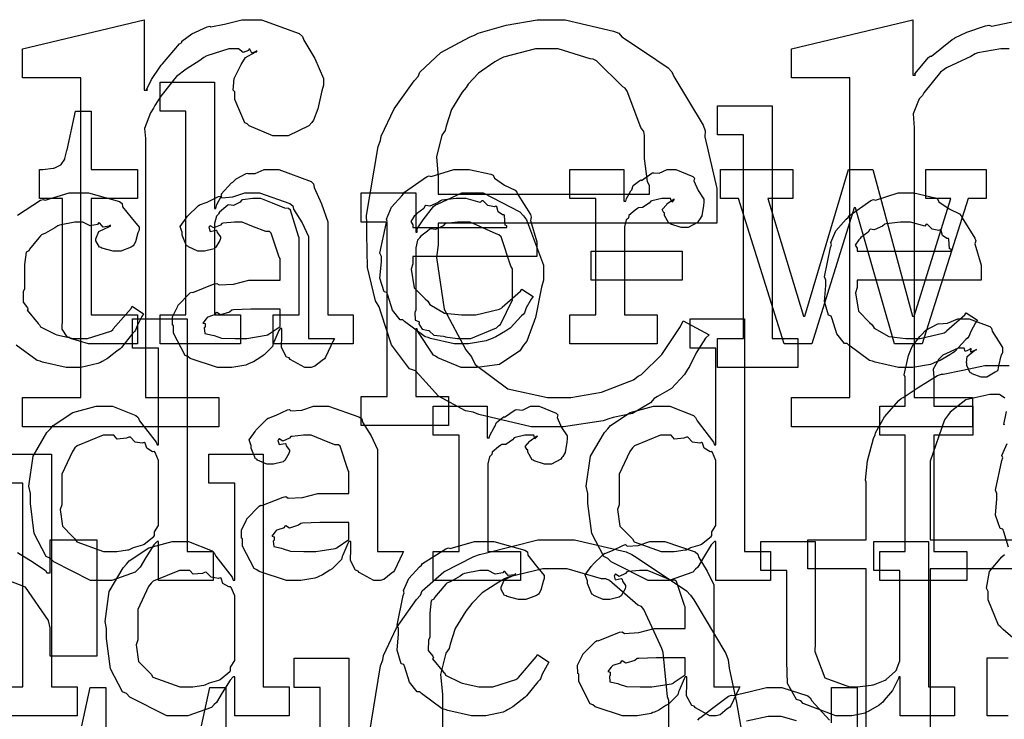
# Model space of a CAD drawing. Extents: x 0 to 8.5, y 0 to 11.
# Tile 320 of 379: x 4.668 to 5.138, y 6.856 to 7.191. Entities that reach past the tile are written whole.
import ezdxf

# ---------------------------------------------------------------- set-up
doc = ezdxf.new("R2010")
doc.units = 0
doc.layers.get('0').update_dxf_attribs({"linetype": 'CONTINUOUS'})

msp = doc.modelspace()

# ---------------------------------------------------------------- linework, layer by layer
at = {"color": 0}
for points in [[(4.66954, 7.00999), (4.69732, 7.00999), (4.69732, 7.16276), (4.66954, 7.16276), (4.66954, 7.17665), (4.72749, 7.19054), (4.72749, 7.1569), (4.72922, 7.1569), (4.72889, 7.15728), (4.73101, 7.16194), (4.73508, 7.16786), (4.73574, 7.16883), (4.73628, 7.16938), (4.74451, 7.17893), (4.7455, 7.17969), (4.7455, 7.18028), (4.75032, 7.18375), (4.75765, 7.18707), (4.75896, 7.1875), (4.75933, 7.18713), (4.76594, 7.18842), (4.77419, 7.19054), (4.77696, 7.19054), (4.78353, 7.19054), (4.8016, 7.18386), (4.80322, 7.18251), (4.80376, 7.18072), (4.80903, 7.17199), (4.81321, 7.16249), (4.81321, 7.15929), (4.81239, 7.15657), (4.81054, 7.14789), (4.80849, 7.14258), (4.80757, 7.1415), (4.80626, 7.13986), (4.79633, 7.13499), (4.79303, 7.13499), (4.78896, 7.13499), (4.77772, 7.13986), (4.77675, 7.14085), (4.77567, 7.14133), (4.77089, 7.1524), (4.77089, 7.15603), (4.77013, 7.15679), (4.77051, 7.16237), (4.77339, 7.16824), (4.77393, 7.16906), (4.77382, 7.16911), (4.77588, 7.17242), (4.7806, 7.17503), (4.78131, 7.17513), (4.78131, 7.17578), (4.78093, 7.17529), (4.77892, 7.17453), (4.77794, 7.17643), (4.77761, 7.17643), (4.77735, 7.17589), (4.77485, 7.17492), (4.77268, 7.17665), (4.77197, 7.17665), (4.76801, 7.17665), (4.75743, 7.17324), (4.75613, 7.17253), (4.75412, 7.17106), (4.74767, 7.16683), (4.74306, 7.16342), (4.74203, 7.16233), (4.7404, 7.16026), (4.73546, 7.15408), (4.73269, 7.14958), (4.73204, 7.14822), (4.73058, 7.14606), (4.72765, 7.13857), (4.72814, 7.13379), (4.72814, 7.13217), (4.72814, 7.00999), (4.76329, 7.00999), (4.76329, 6.9961), (4.66954, 6.9961), (4.66954, 7.00999)], [(4.9216, 6.9961), (4.91238, 6.9961), (4.88743, 7.0019), (4.88471, 7.00304), (4.88097, 7.00369), (4.86811, 7.01069), (4.859, 7.02072), (4.85715, 7.02279), (4.85422, 7.02382), (4.8456, 7.03515), (4.84076, 7.0504), (4.83979, 7.05339), (4.83806, 7.05626), (4.83425, 7.07215), (4.83393, 7.08806), (4.83393, 7.09332), (4.83365, 7.09694), (4.83936, 7.12989), (4.84044, 7.13282), (4.84071, 7.13482), (4.84694, 7.14789), (4.8565, 7.16129), (4.85846, 7.16342), (4.85921, 7.16553), (4.86925, 7.17486), (4.88297, 7.18224), (4.88558, 7.18338), (4.8871, 7.18403), (4.90044, 7.18793), (4.91515, 7.19054), (4.92008, 7.19054), (4.9286, 7.19054), (4.95167, 7.18511), (4.95415, 7.18403), (4.95568, 7.18235), (4.96653, 7.17524), (4.97781, 7.16758), (4.97954, 7.16558), (4.98047, 7.16342), (4.99447, 7.14014), (4.99539, 7.13737), (4.99533, 7.1345), (5.00103, 7.10997), (5.00103, 7.10178), (5.00103, 7.09332), (4.868, 7.09332), (4.868, 7.0829), (4.86719, 7.07699), (4.87076, 7.05219), (4.88118, 7.03276), (4.88385, 7.02951), (4.88558, 7.02582), (4.90115, 7.01417), (4.92019, 7.00999), (4.9266, 7.00999), (4.93137, 7.00999), (4.94586, 7.01253), (4.96121, 7.0185), (4.96349, 7.02018), (4.96511, 7.02106), (4.97472, 7.03065), (4.98367, 7.04394), (4.98497, 7.04665), (4.99735, 7.03993), (4.99556, 7.03836), (4.99115, 7.03131), (4.98801, 7.02479), (4.98693, 7.02344), (4.98557, 7.02106), (4.97928, 7.01438), (4.9726, 7.01058), (4.97108, 7.00956), (4.9694, 7.00743), (4.96078, 7.00239), (4.95144, 7.00043), (4.94938, 6.99978), (4.94667, 6.99886), (4.92785, 6.9961), (4.9216, 6.9961)], [(4.868, 7.10721), (4.96892, 7.10721), (4.96892, 7.11111), (4.96783, 7.11317), (4.96653, 7.12418), (4.96653, 7.13519), (4.9661, 7.13715), (4.96474, 7.139), (4.95817, 7.15636), (4.95719, 7.15776), (4.95611, 7.15853), (4.94353, 7.17085), (4.942, 7.17165), (4.94049, 7.17176), (4.92518, 7.17665), (4.92008, 7.17665), (4.91444, 7.17665), (4.89914, 7.17269), (4.89751, 7.17188), (4.89497, 7.17036), (4.88726, 7.16493), (4.88232, 7.15972), (4.88124, 7.15821), (4.87939, 7.15597), (4.87435, 7.14757), (4.87181, 7.1396), (4.87125, 7.13758), (4.86963, 7.13542), (4.86719, 7.125), (4.868, 7.11524), (4.868, 7.11199), (4.868, 7.10721)], [(4.73514, 7.04958), (4.7475, 7.04958), (4.7475, 7.14681), (4.73514, 7.14681), (4.73514, 7.16069), (4.76118, 7.16069), (4.76118, 7.10037), (4.76183, 7.10037), (4.76183, 7.10037), (4.76232, 7.10232), (4.76432, 7.10612), (4.76465, 7.10667), (4.76438, 7.10715), (4.76932, 7.11253), (4.76986, 7.11296), (4.76986, 7.11296), (4.77154, 7.11447), (4.77632, 7.11708), (4.77701, 7.11729), (4.77707, 7.11708), (4.7806, 7.11708), (4.78489, 7.11903), (4.78635, 7.11903), (4.79189, 7.11903), (4.80735, 7.11328), (4.80849, 7.11208), (4.80875, 7.11035), (4.81228, 7.10249), (4.81521, 7.09392), (4.81521, 7.09104), (4.81521, 7.04958), (4.82736, 7.04958), (4.82736, 7.03569), (4.78917, 7.03569), (4.78917, 7.04958), (4.80154, 7.04958), (4.80154, 7.08626), (4.80126, 7.08713), (4.79736, 7.09961), (4.79656, 7.10037), (4.79476, 7.10042), (4.78885, 7.10281), (4.78321, 7.10514), (4.78136, 7.10514), (4.77951, 7.10514), (4.77458, 7.10444), (4.77399, 7.10428), (4.77333, 7.1034), (4.77018, 7.10172), (4.76796, 7.10215), (4.76747, 7.10189), (4.7665, 7.10107), (4.76357, 7.09864), (4.76307, 7.09782), (4.76292, 7.09754), (4.7621, 7.09663), (4.76118, 7.0931), (4.76118, 7.0919), (4.76118, 7.04958), (4.77354, 7.04958), (4.77354, 7.03569), (4.73514, 7.03569), (4.73514, 7.04958)], [(4.70404, 7.03569), (4.70101, 7.03569), (4.69243, 7.03825), (4.69189, 7.03874), (4.69086, 7.03901), (4.68847, 7.04269), (4.68864, 7.0479), (4.68864, 7.04958), (4.68864, 7.10514), (4.67757, 7.10514), (4.67757, 7.11903), (4.6791, 7.11903), (4.6791, 7.11903), (4.68419, 7.11957), (4.68451, 7.11968), (4.68485, 7.11974), (4.68778, 7.12125), (4.68799, 7.12142), (4.68799, 7.12142), (4.68961, 7.12397), (4.68972, 7.12424), (4.68972, 7.12424), (4.69069, 7.12799), (4.69081, 7.12836), (4.69472, 7.14681), (4.70231, 7.14681), (4.70231, 7.11903), (4.72444, 7.11903), (4.72444, 7.10514), (4.70231, 7.10514), (4.70231, 7.04958), (4.72444, 7.04958), (4.72444, 7.03569), (4.72347, 7.03569), (4.72125, 7.03569), (4.72054, 7.03569), (4.71929, 7.03569), (4.71647, 7.03569), (4.71556, 7.03569), (4.71414, 7.03569), (4.71094, 7.03569), (4.7099, 7.03569), (4.70844, 7.03569), (4.70514, 7.03569), (4.70404, 7.03569)], [(5.00131, 7.03831), (5.01367, 7.03831), (5.01367, 7.13553), (5.00131, 7.13553), (5.00131, 7.14942), (5.02735, 7.14942), (5.02735, 7.03831), (5.03971, 7.03831), (5.03971, 7.02442), (5.00131, 7.02442), (5.00131, 7.03831)], [(4.87967, 7.03569), (4.87554, 7.03569), (4.86436, 7.03825), (4.86317, 7.03874), (4.86176, 7.03901), (4.85183, 7.04633), (4.85101, 7.04719), (4.84983, 7.04715), (4.84608, 7.05176), (4.84386, 7.05897), (4.84343, 7.06022), (4.84218, 7.0606), (4.84017, 7.06711), (4.84082, 7.07482), (4.84082, 7.07736), (4.84017, 7.07894), (4.84315, 7.09304), (4.84364, 7.09429), (4.84321, 7.09532), (4.84565, 7.10097), (4.85058, 7.10644), (4.85146, 7.10732), (4.85194, 7.10807), (4.86242, 7.1155), (4.86361, 7.116), (4.86458, 7.11561), (4.87538, 7.11903), (4.87901, 7.11903), (4.88282, 7.11903), (4.89307, 7.11669), (4.89421, 7.11621), (4.89486, 7.11486), (4.89968, 7.11143), (4.90474, 7.10906), (4.90549, 7.10818), (4.90597, 7.1071), (4.912, 7.09744), (4.91243, 7.09625), (4.91206, 7.09467), (4.91504, 7.08447), (4.91504, 7.08106), (4.91504, 7.07736), (4.85579, 7.07736), (4.85579, 7.07389), (4.85508, 7.07129), (4.85644, 7.0625), (4.86176, 7.05718), (4.86296, 7.0561), (4.86399, 7.05447), (4.87099, 7.0504), (4.87912, 7.04958), (4.88183, 7.04958), (4.88596, 7.04958), (4.89729, 7.05231), (4.89833, 7.05285), (4.89854, 7.05317), (4.90728, 7.06087), (4.90788, 7.06174), (4.91331, 7.05826), (4.91233, 7.05707), (4.91004, 7.0529), (4.90918, 7.05046), (4.90875, 7.04981), (4.90776, 7.0491), (4.90229, 7.04318), (4.90158, 7.04264), (4.90007, 7.04172), (4.89551, 7.03901), (4.8929, 7.03797), (4.89204, 7.03765), (4.89085, 7.03717), (4.88243, 7.03569), (4.87967, 7.03569)], [(4.93083, 7.04958), (4.94319, 7.04958), (4.94319, 7.10514), (4.93083, 7.10514), (4.93083, 7.11903), (4.95665, 7.11903), (4.95665, 7.10385), (4.95751, 7.10385), (4.95751, 7.10385), (4.95785, 7.10504), (4.96001, 7.10883), (4.96035, 7.10926), (4.96035, 7.10926), (4.96104, 7.11128), (4.96425, 7.11372), (4.96468, 7.11404), (4.96496, 7.11376), (4.97, 7.11729), (4.97054, 7.11751), (4.97054, 7.1174), (4.97347, 7.11714), (4.97726, 7.11903), (4.97857, 7.11903), (4.9815, 7.11903), (4.98953, 7.11561), (4.99029, 7.1149), (4.99001, 7.11356), (4.99214, 7.10889), (4.99485, 7.10482), (4.99485, 7.1034), (4.99463, 7.10178), (4.99382, 7.09685), (4.99268, 7.09506), (4.99224, 7.09451), (4.99181, 7.09369), (4.98725, 7.09125), (4.98574, 7.09125), (4.98394, 7.09125), (4.979, 7.09289), (4.97857, 7.09321), (4.97808, 7.09337), (4.97597, 7.097), (4.97597, 7.09819), (4.97569, 7.09819), (4.97483, 7.09983), (4.97706, 7.10232), (4.97726, 7.10254), (4.97721, 7.10254), (4.97715, 7.10254), (4.98019, 7.10465), (4.98053, 7.10471), (4.98053, 7.10493), (4.98042, 7.10454), (4.97944, 7.1034), (4.97894, 7.10514), (4.97879, 7.10514), (4.97819, 7.10514), (4.97683, 7.10514), (4.9764, 7.10514), (4.97467, 7.10514), (4.97, 7.10406), (4.96946, 7.10385), (4.96869, 7.10292), (4.96544, 7.10075), (4.96354, 7.10069), (4.96317, 7.10037), (4.96208, 7.09961), (4.95899, 7.09706), (4.95876, 7.09592), (4.95861, 7.0956), (4.95768, 7.09489), (4.95687, 7.09153), (4.95687, 7.09039), (4.95687, 7.04958), (4.9725, 7.04958), (4.9725, 7.03569), (4.93083, 7.03569), (4.93083, 7.04958)], [(5.01139, 7.10514), (5.00271, 7.10514), (5.00271, 7.11903), (5.03722, 7.11903), (5.03722, 7.10514), (5.02528, 7.10514), (5.04243, 7.04893), (5.04308, 7.04893), (5.06392, 7.11903), (5.07542, 7.11903), (5.09451, 7.04893), (5.09517, 7.04893), (5.11274, 7.10514), (5.10081, 7.10514), (5.10081, 7.11903), (5.12967, 7.11903), (5.12967, 7.10514), (5.12099, 7.10514), (5.09907, 7.03569), (5.08583, 7.03569), (5.06717, 7.10058), (5.06651, 7.10058), (5.04633, 7.03569), (5.0331, 7.03569), (5.01139, 7.10514)], [(4.76725, 7.02442), (4.76253, 7.02442), (4.74951, 7.02875), (4.74837, 7.02962), (4.74713, 7.03011), (4.74164, 7.04085), (4.74164, 7.04438), (4.7411, 7.04465), (4.74104, 7.04856), (4.74328, 7.05306), (4.7436, 7.05371), (4.74349, 7.05382), (4.74957, 7.06), (4.75032, 7.06044), (4.75082, 7.06022), (4.76101, 7.06435), (4.76226, 7.06456), (4.7634, 7.06381), (4.77024, 7.06418), (4.77756, 7.06608), (4.78006, 7.06608), (4.79243, 7.06608), (4.79243, 7.0765), (4.7921, 7.07704), (4.78825, 7.0886), (4.78743, 7.08931), (4.7856, 7.08931), (4.77979, 7.09158), (4.77442, 7.09386), (4.77268, 7.09386), (4.77067, 7.09386), (4.76525, 7.09332), (4.76465, 7.09321), (4.764, 7.09244), (4.76085, 7.09104), (4.75911, 7.09207), (4.75879, 7.0919), (4.75879, 7.09169), (4.75851, 7.09136), (4.75906, 7.08942), (4.76193, 7.08996), (4.76226, 7.08974), (4.76243, 7.08882), (4.764, 7.08675), (4.764, 7.08604), (4.76372, 7.08507), (4.76183, 7.08182), (4.76139, 7.08149), (4.76096, 7.08111), (4.7564, 7.07997), (4.75489, 7.07997), (4.75325, 7.07997), (4.74881, 7.08197), (4.74837, 7.08236), (4.74783, 7.08257), (4.74576, 7.08762), (4.74576, 7.08931), (4.74561, 7.08931), (4.74474, 7.09174), (4.74756, 7.09571), (4.74794, 7.09625), (4.74821, 7.09663), (4.75336, 7.10167), (4.75401, 7.10211), (4.75401, 7.10206), (4.75771, 7.1034), (4.76303, 7.10601), (4.764, 7.10622), (4.76471, 7.10547), (4.76992, 7.10585), (4.77556, 7.10775), (4.77746, 7.10775), (4.78271, 7.10775), (4.79719, 7.10271), (4.7985, 7.10167), (4.79893, 7.10004), (4.80296, 7.09353), (4.8061, 7.08697), (4.8061, 7.08475), (4.8061, 7.03831), (4.81847, 7.03831), (4.81803, 7.03738), (4.81418, 7.02924), (4.81369, 7.02854), (4.8125, 7.02772), (4.80908, 7.02496), (4.80729, 7.02442), (4.80675, 7.02442), (4.80425, 7.02442), (4.79731, 7.02821), (4.79676, 7.02897), (4.79557, 7.02935), (4.79313, 7.03396), (4.79329, 7.03965), (4.79329, 7.04156), (4.79329, 7.04308), (4.79243, 7.04308), (4.79189, 7.0421), (4.7895, 7.03651), (4.78917, 7.03592), (4.78885, 7.03444), (4.78489, 7.03049), (4.7844, 7.03006), (4.78326, 7.02935), (4.77983, 7.02713), (4.77772, 7.02621), (4.77701, 7.02593), (4.77615, 7.02556), (4.76947, 7.02442), (4.76725, 7.02442)], [(4.83117, 7.01053), (4.84353, 7.01053), (4.84353, 7.09386), (4.83117, 7.09386), (4.83117, 7.10775), (4.85721, 7.10775), (4.85721, 7.08908), (4.85786, 7.08908), (4.85786, 7.0906), (4.86074, 7.095), (4.86572, 7.10124), (4.86675, 7.10211), (4.86768, 7.10238), (4.87918, 7.10775), (4.88303, 7.10775), (4.88943, 7.10775), (4.90701, 7.09874), (4.90864, 7.0969), (4.91015, 7.09489), (4.91818, 7.07329), (4.91818, 7.06608), (4.91732, 7.06272), (4.91444, 7.04824), (4.91021, 7.03689), (4.90864, 7.03504), (4.90696, 7.03239), (4.89729, 7.02576), (4.88656, 7.02442), (4.88303, 7.02442), (4.87896, 7.02442), (4.86778, 7.02897), (4.86675, 7.02983), (4.86567, 7.03033), (4.85829, 7.04161), (4.85786, 7.04286), (4.85721, 7.04286), (4.85721, 7.01053), (4.87283, 7.01053), (4.87283, 6.99664), (4.83117, 6.99664), (4.83117, 7.01053)], [(4.85579, 7.09125), (4.90072, 7.09125), (4.90072, 7.09212), (4.89996, 7.09239), (4.89963, 7.09694), (4.89942, 7.09733), (4.89871, 7.09728), (4.89654, 7.09879), (4.89594, 7.10118), (4.89551, 7.10146), (4.89481, 7.10107), (4.89165, 7.10172), (4.88943, 7.10394), (4.88878, 7.10406), (4.88807, 7.10319), (4.88124, 7.10514), (4.87901, 7.10514), (4.87651, 7.10514), (4.86974, 7.10428), (4.86903, 7.10406), (4.86794, 7.10319), (4.86399, 7.1014), (4.86208, 7.10172), (4.86165, 7.10146), (4.86111, 7.10032), (4.85753, 7.09776), (4.85732, 7.09733), (4.85656, 7.09674), (4.85487, 7.09407), (4.85579, 7.09261), (4.85579, 7.09212), (4.85579, 7.09125)], [(5.09185, 7.02442), (5.08772, 7.02442), (5.07656, 7.02696), (5.07536, 7.02746), (5.07394, 7.02772), (5.06401, 7.03504), (5.06321, 7.03592), (5.06201, 7.03586), (5.05826, 7.04047), (5.05604, 7.04769), (5.05561, 7.04893), (5.05436, 7.04932), (5.05236, 7.05583), (5.053, 7.06353), (5.053, 7.06608), (5.05236, 7.06765), (5.05533, 7.08176), (5.05583, 7.08301), (5.05539, 7.08404), (5.05783, 7.08968), (5.06278, 7.09517), (5.06364, 7.09603), (5.06413, 7.09679), (5.0746, 7.10422), (5.07579, 7.10471), (5.07676, 7.10433), (5.08757, 7.10775), (5.09119, 7.10775), (5.095, 7.10775), (5.10525, 7.10542), (5.10639, 7.10493), (5.10704, 7.10357), (5.11187, 7.10015), (5.11692, 7.09776), (5.11768, 7.0969), (5.11817, 7.09581), (5.12418, 7.08615), (5.12462, 7.08496), (5.12424, 7.08339), (5.12722, 7.07319), (5.12722, 7.06976), (5.12722, 7.06608), (5.06799, 7.06608), (5.06799, 7.06261), (5.06728, 7.06), (5.06863, 7.05122), (5.07394, 7.0459), (5.07514, 7.04482), (5.07617, 7.04318), (5.08317, 7.03911), (5.09131, 7.03831), (5.09403, 7.03831), (5.09814, 7.03831), (5.10949, 7.04101), (5.11051, 7.04156), (5.11074, 7.04189), (5.11947, 7.04958), (5.12007, 7.05046), (5.12549, 7.04699), (5.12451, 7.04579), (5.12224, 7.04161), (5.12136, 7.03917), (5.12093, 7.03851), (5.11996, 7.03782), (5.11447, 7.0319), (5.11376, 7.03136), (5.11225, 7.03043), (5.10769, 7.02772), (5.10508, 7.02669), (5.10422, 7.02636), (5.10303, 7.02588), (5.09462, 7.02442), (5.09185, 7.02442)], [(4.87912, 7.03831), (4.88357, 7.03831), (4.89583, 7.0434), (4.89692, 7.04438), (4.89774, 7.04492), (4.90343, 7.05675), (4.90343, 7.06065), (4.90343, 7.0715), (4.90261, 7.07275), (4.898, 7.08681), (4.89692, 7.08778), (4.89561, 7.08817), (4.88325, 7.09386), (4.87912, 7.09386), (4.87711, 7.09386), (4.87175, 7.09315), (4.8711, 7.09299), (4.87028, 7.09207), (4.86669, 7.09028), (4.86442, 7.09065), (4.86393, 7.09039), (4.86285, 7.08957), (4.85965, 7.08713), (4.8591, 7.08632), (4.85894, 7.08604), (4.85807, 7.08518), (4.85721, 7.0816), (4.85721, 7.0804), (4.85721, 7.05176), (4.85688, 7.05067), (4.85699, 7.04699), (4.85867, 7.04633), (4.85894, 7.0459), (4.85878, 7.04525), (4.86029, 7.04275), (4.86339, 7.0421), (4.86393, 7.04178), (4.86388, 7.04172), (4.86589, 7.03982), (4.87044, 7.03933), (4.8711, 7.03917), (4.87131, 7.03896), (4.87717, 7.03831), (4.87912, 7.03831)], [(5.06799, 7.07997), (5.1129, 7.07997), (5.1129, 7.08083), (5.11214, 7.08111), (5.11182, 7.08567), (5.1116, 7.08604), (5.11089, 7.08599), (5.10872, 7.08751), (5.10813, 7.0899), (5.10769, 7.09017), (5.10699, 7.08979), (5.10385, 7.09044), (5.10161, 7.09267), (5.10097, 7.09278), (5.10026, 7.0919), (5.09343, 7.09386), (5.09119, 7.09386), (5.08871, 7.09386), (5.08192, 7.09299), (5.08122, 7.09278), (5.08014, 7.0919), (5.07617, 7.09011), (5.07428, 7.09044), (5.07383, 7.09017), (5.07329, 7.08903), (5.06972, 7.08649), (5.0695, 7.08604), (5.06874, 7.08544), (5.06706, 7.08279), (5.06799, 7.08132), (5.06799, 7.08083), (5.06799, 7.07997)], [(4.94097, 7.07997), (4.98438, 7.07997), (4.98438, 7.06608), (4.94097, 7.06608), (4.94097, 7.07997)], [(4.77311, 7.03831), (4.77653, 7.03831), (4.78581, 7.03976), (4.78678, 7.04004), (4.78674, 7.04021), (4.79243, 7.044), (4.79243, 7.04525), (4.79243, 7.05219), (4.78157, 7.05219), (4.77854, 7.05219), (4.77024, 7.05186), (4.76942, 7.05176), (4.76833, 7.05089), (4.76406, 7.04953), (4.76226, 7.05062), (4.76183, 7.05046), (4.76144, 7.04964), (4.75792, 7.0485), (4.75771, 7.04829), (4.75711, 7.04769), (4.75553, 7.04563), (4.75662, 7.04536), (4.75662, 7.04525), (4.75662, 7.04372), (4.75624, 7.04329), (4.75651, 7.04069), (4.76019, 7.03988), (4.76096, 7.03961), (4.76096, 7.03961), (4.76443, 7.03847), (4.77094, 7.03831), (4.77311, 7.03831)], [(4.70839, 6.92258), (4.70199, 6.92258), (4.6844, 6.93147), (4.68278, 6.93321), (4.68083, 6.93414), (4.67507, 6.9451), (4.67324, 6.95947), (4.67324, 6.96425), (4.67253, 6.96761), (4.67453, 6.98204), (4.68115, 6.99333), (4.68278, 6.99507), (4.68408, 6.99664), (4.69353, 7.00282), (4.70464, 7.00592), (4.70839, 7.00592), (4.71246, 7.00592), (4.72364, 7.00142), (4.72467, 7.00049), (4.72537, 6.99892), (4.73329, 6.98876), (4.73378, 6.98747), (4.73443, 6.98747), (4.73443, 7.03369), (4.72206, 7.03369), (4.72206, 7.04758), (4.7481, 7.04758), (4.7481, 6.93647), (4.76047, 6.93647), (4.76047, 6.92258), (4.73443, 6.92258), (4.73443, 6.94125), (4.73378, 6.94125), (4.73221, 6.93961), (4.7284, 6.93354), (4.72569, 6.92899), (4.72467, 6.928), (4.72331, 6.92665), (4.71208, 6.92258), (4.70839, 6.92258)], [(4.97456, 6.92258), (4.96815, 6.92258), (4.95057, 6.93147), (4.94894, 6.93321), (4.947, 6.93414), (4.94125, 6.9451), (4.9394, 6.95947), (4.9394, 6.96425), (4.93869, 6.96761), (4.94069, 6.98204), (4.94732, 6.99333), (4.94894, 6.99507), (4.95025, 6.99664), (4.95969, 7.00282), (4.97081, 7.00592), (4.97456, 7.00592), (4.97863, 7.00592), (4.98981, 7.00142), (4.99083, 7.00049), (4.99154, 6.99892), (4.99946, 6.98876), (4.99994, 6.98747), (5.0006, 6.98747), (5.0006, 7.03369), (4.98822, 7.03369), (4.98822, 7.04758), (5.01426, 7.04758), (5.01426, 6.93647), (5.02664, 6.93647), (5.02664, 6.92258), (5.0006, 6.92258), (5.0006, 6.94125), (4.99994, 6.94125), (4.99837, 6.93961), (4.99457, 6.93354), (4.99186, 6.92899), (4.99083, 6.928), (4.98947, 6.92665), (4.97825, 6.92258), (4.97456, 6.92258)], [(5.07878, 6.93647), (5.09093, 6.93647), (5.09093, 6.99203), (5.07878, 6.99203), (5.07878, 7.00592), (5.09093, 7.00592), (5.09093, 7.01981), (5.09044, 7.02083), (5.09256, 7.03006), (5.09289, 7.03087), (5.09289, 7.03087), (5.09435, 7.03435), (5.09793, 7.03917), (5.09853, 7.03976), (5.09853, 7.03976), (5.10075, 7.04226), (5.10618, 7.04508), (5.10699, 7.04542), (5.10704, 7.04525), (5.11117, 7.04557), (5.11615, 7.04758), (5.11783, 7.04758), (5.12142, 7.04758), (5.13129, 7.044), (5.13217, 7.04324), (5.13254, 7.04178), (5.13737, 7.03396), (5.13737, 7.03131), (5.13667, 7.02989), (5.13542, 7.02518), (5.13525, 7.02328), (5.13499, 7.02285), (5.1339, 7.02208), (5.12999, 7.01981), (5.12869, 7.01981), (5.12717, 7.01981), (5.12299, 7.02143), (5.12261, 7.02175), (5.1219, 7.02186), (5.12044, 7.02539), (5.12044, 7.02653), (5.12022, 7.02664), (5.12061, 7.02968), (5.12424, 7.03261), (5.125, 7.03282), (5.125, 7.03304), (5.1244, 7.03261), (5.12224, 7.03174), (5.1224, 7.03347), (5.1224, 7.03347), (5.12185, 7.03293), (5.11951, 7.03196), (5.11903, 7.03369), (5.11893, 7.03369), (5.11626, 7.03369), (5.10889, 7.03028), (5.10829, 7.02957), (5.10704, 7.02832), (5.10433, 7.0236), (5.1046, 7.01964), (5.1046, 7.01828), (5.1046, 7.00592), (5.12326, 7.00592), (5.12326, 6.99203), (5.1046, 6.99203), (5.1046, 6.93647), (5.12044, 6.93647), (5.12044, 6.92258), (5.07878, 6.92258), (5.07878, 6.93647)], [(4.80018, 6.92258), (4.79546, 6.92258), (4.78244, 6.92692), (4.78131, 6.92779), (4.78006, 6.92828), (4.77458, 6.93901), (4.77458, 6.94254), (4.77403, 6.94282), (4.77399, 6.94672), (4.77621, 6.95122), (4.77653, 6.95188), (4.77642, 6.95199), (4.7825, 6.95817), (4.78326, 6.95861), (4.78375, 6.95839), (4.79394, 6.96251), (4.79519, 6.96272), (4.79633, 6.96197), (4.80317, 6.96235), (4.81049, 6.96425), (4.81299, 6.96425), (4.82536, 6.96425), (4.82536, 6.97467), (4.82503, 6.97521), (4.82118, 6.98676), (4.82036, 6.98747), (4.81853, 6.98747), (4.81272, 6.98975), (4.80735, 6.99203), (4.80561, 6.99203), (4.8036, 6.99203), (4.79818, 6.99149), (4.79758, 6.99138), (4.79693, 6.99061), (4.79378, 6.98921), (4.79204, 6.99024), (4.79172, 6.99007), (4.79172, 6.98986), (4.79144, 6.98953), (4.79199, 6.98757), (4.79486, 6.98812), (4.79519, 6.9879), (4.79536, 6.98699), (4.79693, 6.98492), (4.79693, 6.98421), (4.79665, 6.98324), (4.79476, 6.97999), (4.79432, 6.97965), (4.79389, 6.97928), (4.78933, 6.97814), (4.78782, 6.97814), (4.78618, 6.97814), (4.78174, 6.98014), (4.78131, 6.98053), (4.78076, 6.98074), (4.77869, 6.98579), (4.77869, 6.98747), (4.77854, 6.98747), (4.77767, 6.9899), (4.78049, 6.99387), (4.78087, 6.99442), (4.78114, 6.99479), (4.78629, 6.99983), (4.78694, 7.00028), (4.78694, 7.00022), (4.79064, 7.00157), (4.79596, 7.00418), (4.79693, 7.00439), (4.79764, 7.00364), (4.80285, 7.00401), (4.80849, 7.00592), (4.81039, 7.00592), (4.81565, 7.00592), (4.83014, 7.00087), (4.83143, 6.99983), (4.83187, 6.99821), (4.83589, 6.99169), (4.83903, 6.98514), (4.83903, 6.98292), (4.83903, 6.93647), (4.8514, 6.93647), (4.85097, 6.93554), (4.84711, 6.9274), (4.84663, 6.92671), (4.84543, 6.92589), (4.84201, 6.92313), (4.84022, 6.92258), (4.83968, 6.92258), (4.83718, 6.92258), (4.83024, 6.92638), (4.82969, 6.92714), (4.8285, 6.92751), (4.82607, 6.93213), (4.82622, 6.93782), (4.82622, 6.93972), (4.82622, 6.94125), (4.82536, 6.94125), (4.82482, 6.94026), (4.82243, 6.93468), (4.8221, 6.93408), (4.82178, 6.93261), (4.81782, 6.92865), (4.81733, 6.92822), (4.81619, 6.92751), (4.81278, 6.92529), (4.81065, 6.92437), (4.80994, 6.9241), (4.80908, 6.92372), (4.8024, 6.92258), (4.80018, 6.92258)], [(4.86556, 6.93647), (4.87793, 6.93647), (4.87793, 6.99203), (4.86556, 6.99203), (4.86556, 7.00592), (4.89139, 7.00592), (4.89139, 6.99072), (4.89225, 6.99072), (4.89225, 6.99072), (4.89258, 6.99192), (4.89475, 6.99571), (4.89507, 6.99615), (4.89507, 6.99615), (4.89578, 6.99815), (4.89899, 7.0006), (4.89942, 7.00092), (4.89968, 7.00065), (4.90474, 7.00418), (4.90528, 7.00439), (4.90528, 7.00429), (4.90821, 7.00401), (4.912, 7.00592), (4.91331, 7.00592), (4.91624, 7.00592), (4.92426, 7.0025), (4.92503, 7.00179), (4.92475, 7.00043), (4.92686, 6.99576), (4.92958, 6.99169), (4.92958, 6.99029), (4.92936, 6.98867), (4.92854, 6.98372), (4.9274, 6.98193), (4.92697, 6.98139), (4.92654, 6.98058), (4.92199, 6.97814), (4.92046, 6.97814), (4.91868, 6.97814), (4.91374, 6.97976), (4.91331, 6.98008), (4.91282, 6.98025), (4.91069, 6.98389), (4.91069, 6.98508), (4.91043, 6.98508), (4.90956, 6.98671), (4.91178, 6.98921), (4.912, 6.98942), (4.91194, 6.98942), (4.91189, 6.98942), (4.91493, 6.99154), (4.91525, 6.9916), (4.91525, 6.99181), (4.91515, 6.99143), (4.91417, 6.99029), (4.91368, 6.99203), (4.91351, 6.99203), (4.91292, 6.99203), (4.91157, 6.99203), (4.91114, 6.99203), (4.9094, 6.99203), (4.90474, 6.99094), (4.90419, 6.99072), (4.90343, 6.98981), (4.90018, 6.98763), (4.89828, 6.98757), (4.89789, 6.98725), (4.89681, 6.98649), (4.89372, 6.98394), (4.8935, 6.98281), (4.89333, 6.98247), (4.89242, 6.98178), (4.8916, 6.9784), (4.8916, 6.97726), (4.8916, 6.93647), (4.90722, 6.93647), (4.90722, 6.92258), (4.86556, 6.92258), (4.86556, 6.93647)], [(4.71251, 6.93647), (4.71446, 6.93647), (4.71967, 6.93722), (4.72032, 6.93733), (4.72032, 6.93733), (4.72244, 6.93832), (4.72694, 6.93967), (4.72749, 6.93994), (4.72749, 6.93994), (4.73215, 6.94368), (4.73247, 6.94407), (4.73247, 6.94407), (4.73242, 6.9459), (4.73443, 6.94894), (4.73443, 6.94993), (4.73443, 6.97857), (4.73443, 6.97999), (4.73281, 6.98383), (4.73247, 6.98421), (4.73161, 6.98415), (4.72885, 6.98583), (4.72803, 6.98828), (4.72749, 6.98856), (4.72667, 6.98817), (4.72325, 6.98876), (4.72097, 6.99104), (4.72032, 6.99115), (4.71913, 6.99056), (4.71468, 6.99018), (4.71306, 6.99203), (4.71251, 6.99203), (4.70801, 6.99203), (4.69558, 6.98699), (4.6945, 6.98594), (4.69331, 6.98432), (4.68821, 6.97336), (4.68821, 6.96967), (4.68821, 6.95882), (4.68744, 6.95654), (4.68858, 6.94857), (4.69342, 6.94358), (4.6945, 6.94254), (4.69542, 6.94103), (4.70822, 6.93647), (4.71251, 6.93647)], [(4.97868, 6.93647), (4.98063, 6.93647), (4.98583, 6.93722), (4.98649, 6.93733), (4.98649, 6.93733), (4.98861, 6.93832), (4.99311, 6.93967), (4.99365, 6.93994), (4.99365, 6.93994), (4.99832, 6.94368), (4.99864, 6.94407), (4.99864, 6.94407), (4.99858, 6.9459), (5.0006, 6.94894), (5.0006, 6.94993), (5.0006, 6.97857), (5.0006, 6.97999), (4.99897, 6.98383), (4.99864, 6.98421), (4.99778, 6.98415), (4.99501, 6.98583), (4.99419, 6.98828), (4.99365, 6.98856), (4.99283, 6.98817), (4.98942, 6.98876), (4.98714, 6.99104), (4.98649, 6.99115), (4.98529, 6.99056), (4.98085, 6.99018), (4.97922, 6.99203), (4.97868, 6.99203), (4.97418, 6.99203), (4.96175, 6.98699), (4.96067, 6.98594), (4.95947, 6.98432), (4.95437, 6.97336), (4.95437, 6.96967), (4.95437, 6.95882), (4.95361, 6.95654), (4.95475, 6.94857), (4.95958, 6.94358), (4.96067, 6.94254), (4.96158, 6.94103), (4.97439, 6.93647), (4.97868, 6.93647)], [(4.65722, 6.87185), (4.6696, 6.87185), (4.6696, 6.96907), (4.65722, 6.96907), (4.65722, 6.98296), (4.68326, 6.98296), (4.68326, 6.87185), (4.69564, 6.87185), (4.69564, 6.85796), (4.65722, 6.85796), (4.65722, 6.87185)], [(4.74474, 6.85796), (4.73833, 6.85796), (4.72076, 6.86686), (4.71913, 6.8686), (4.71718, 6.86951), (4.71143, 6.88049), (4.70958, 6.89486), (4.70958, 6.89963), (4.70888, 6.903), (4.71089, 6.91743), (4.7175, 6.92871), (4.71913, 6.93044), (4.72043, 6.93201), (4.72987, 6.93821), (4.741, 6.94129), (4.74474, 6.94129), (4.74881, 6.94129), (4.75999, 6.93679), (4.76101, 6.93587), (4.76172, 6.93431), (4.76964, 6.92415), (4.77013, 6.92285), (4.77078, 6.92285), (4.77078, 6.96907), (4.7584, 6.96907), (4.7584, 6.98296), (4.78444, 6.98296), (4.78444, 6.87185), (4.79682, 6.87185), (4.79682, 6.85796), (4.77078, 6.85796), (4.77078, 6.87663), (4.77013, 6.87663), (4.76856, 6.875), (4.76476, 6.86893), (4.76204, 6.86436), (4.76101, 6.86339), (4.75965, 6.86203), (4.74843, 6.85796), (4.74474, 6.85796)], [(4.80604, 6.93647), (4.80946, 6.93647), (4.81874, 6.93793), (4.81972, 6.93821), (4.81967, 6.93837), (4.82536, 6.94217), (4.82536, 6.94342), (4.82536, 6.95036), (4.81451, 6.95036), (4.81147, 6.95036), (4.80317, 6.95003), (4.80236, 6.94993), (4.80126, 6.94906), (4.79699, 6.94769), (4.79519, 6.94879), (4.79476, 6.94862), (4.79438, 6.94781), (4.79085, 6.94667), (4.79064, 6.94646), (4.79004, 6.94586), (4.78847, 6.94379), (4.78956, 6.94353), (4.78956, 6.94342), (4.78956, 6.94189), (4.78917, 6.94146), (4.78944, 6.93886), (4.79313, 6.93804), (4.79389, 6.93778), (4.79389, 6.93778), (4.79736, 6.93664), (4.80388, 6.93647), (4.80604, 6.93647)], [(4.88803, 6.85796), (4.88385, 6.85796), (4.8725, 6.86051), (4.87131, 6.861), (4.8699, 6.86128), (4.85997, 6.8686), (4.85915, 6.86947), (4.85796, 6.86942), (4.85422, 6.87403), (4.852, 6.88124), (4.85157, 6.88249), (4.85032, 6.88286), (4.84831, 6.88938), (4.84896, 6.89708), (4.84896, 6.89963), (4.84831, 6.90126), (4.85129, 6.91553), (4.85178, 6.91678), (4.85135, 6.91781), (4.85389, 6.92361), (4.8591, 6.92914), (4.86003, 6.93001), (4.86051, 6.93072), (4.87158, 6.93782), (4.87283, 6.93826), (4.87375, 6.93788), (4.88525, 6.94129), (4.88911, 6.94129), (4.89447, 6.94129), (4.90929, 6.93718), (4.9106, 6.93631), (4.91075, 6.93474), (4.91488, 6.92953), (4.91862, 6.92503), (4.91862, 6.9235), (4.91808, 6.92219), (4.91689, 6.91803), (4.91618, 6.9165), (4.91581, 6.91613), (4.91488, 6.91547), (4.90983, 6.91351), (4.90821, 6.91351), (4.90625, 6.91351), (4.90082, 6.91499), (4.90039, 6.91525), (4.89968, 6.91542), (4.898, 6.9184), (4.898, 6.91938), (4.898, 6.91938), (4.89942, 6.92285), (4.89974, 6.92307), (4.89974, 6.92307), (4.9044, 6.92535), (4.90494, 6.92546), (4.90494, 6.92589), (4.90435, 6.9254), (4.90142, 6.92497), (4.89985, 6.92692), (4.89931, 6.92697), (4.89876, 6.92626), (4.89518, 6.92562), (4.89176, 6.9274), (4.89063, 6.9274), (4.88792, 6.9274), (4.88058, 6.926), (4.87978, 6.92567), (4.87842, 6.92464), (4.87397, 6.9221), (4.87201, 6.92133), (4.87153, 6.9209), (4.87071, 6.91982), (4.86621, 6.91444), (4.86589, 6.91374), (4.86464, 6.91308), (4.86393, 6.90707), (4.86393, 6.90506), (4.86393, 6.89551), (4.86333, 6.89415), (4.86322, 6.88917), (4.86535, 6.8865), (4.86567, 6.88574), (4.86524, 6.88525), (4.8705, 6.8789), (4.8711, 6.87836), (4.87147, 6.87733), (4.87853, 6.87392), (4.87935, 6.87358), (4.87935, 6.87354), (4.88732, 6.87185), (4.88997, 6.87185), (4.89399, 6.87185), (4.90506, 6.87532), (4.90603, 6.87597), (4.90625, 6.87636), (4.91476, 6.88612), (4.91536, 6.88726), (4.92079, 6.88357), (4.91992, 6.88222), (4.91764, 6.87782), (4.91683, 6.87571), (4.91644, 6.87511), (4.91547, 6.87418), (4.91015, 6.86757), (4.9095, 6.86686), (4.90804, 6.86572), (4.9036, 6.86219), (4.90104, 6.86079), (4.90018, 6.86035), (4.89899, 6.85975), (4.89074, 6.85796), (4.88803, 6.85796)], [(4.96072, 6.85796), (4.956, 6.85796), (4.94299, 6.86231), (4.94185, 6.86317), (4.9406, 6.86367), (4.93511, 6.8744), (4.93511, 6.87793), (4.93457, 6.87819), (4.93451, 6.88211), (4.93674, 6.88661), (4.93707, 6.88726), (4.93696, 6.88737), (4.94303, 6.89356), (4.94379, 6.89399), (4.94428, 6.89378), (4.95449, 6.89789), (4.95574, 6.89811), (4.95687, 6.89735), (4.96371, 6.89774), (4.97103, 6.89963), (4.97353, 6.89963), (4.98589, 6.89963), (4.98589, 6.91004), (4.98557, 6.9106), (4.98172, 6.92215), (4.9809, 6.92285), (4.97906, 6.92285), (4.97325, 6.92513), (4.96789, 6.9274), (4.96615, 6.9274), (4.96414, 6.9274), (4.95871, 6.92686), (4.95811, 6.92676), (4.95747, 6.926), (4.95432, 6.92458), (4.95258, 6.92562), (4.95226, 6.92546), (4.95226, 6.92524), (4.95199, 6.92492), (4.95253, 6.92296), (4.9554, 6.9235), (4.95574, 6.92329), (4.95589, 6.92236), (4.95747, 6.92031), (4.95747, 6.9196), (4.95719, 6.91862), (4.95529, 6.91536), (4.95486, 6.91504), (4.95443, 6.91465), (4.94987, 6.91351), (4.94835, 6.91351), (4.94672, 6.91351), (4.94228, 6.91553), (4.94185, 6.9159), (4.94129, 6.91613), (4.93924, 6.92117), (4.93924, 6.92285), (4.93907, 6.92285), (4.93821, 6.92529), (4.94103, 6.92925), (4.9414, 6.92979), (4.94168, 6.93018), (4.94683, 6.93522), (4.94749, 6.93565), (4.94749, 6.9356), (4.95117, 6.93696), (4.95649, 6.93956), (4.95747, 6.93978), (4.95817, 6.93901), (4.96338, 6.9394), (4.96903, 6.94129), (4.97092, 6.94129), (4.97618, 6.94129), (4.99067, 6.93625), (4.99197, 6.93522), (4.9924, 6.9336), (4.99642, 6.92708), (4.99957, 6.92051), (4.99957, 6.91829), (4.99957, 6.87185), (5.01193, 6.87185), (5.0115, 6.87093), (5.00765, 6.86279), (5.00717, 6.86208), (5.00597, 6.86128), (5.00256, 6.85851), (5.00076, 6.85796), (5.00022, 6.85796), (4.99772, 6.85796), (4.99078, 6.86176), (4.99024, 6.86253), (4.98904, 6.8629), (4.9866, 6.86751), (4.98676, 6.87321), (4.98676, 6.87511), (4.98676, 6.87663), (4.98589, 6.87663), (4.98535, 6.87565), (4.98296, 6.87007), (4.98264, 6.86947), (4.98232, 6.868), (4.97835, 6.86404), (4.97786, 6.86361), (4.97672, 6.8629), (4.97331, 6.86068), (4.97119, 6.85975), (4.97049, 6.85949), (4.96962, 6.8591), (4.96294, 6.85796), (4.96072, 6.85796)], [(5.06342, 6.85796), (5.05783, 6.85796), (5.04215, 6.86393), (5.04107, 6.86513), (5.03907, 6.86578), (5.03472, 6.87343), (5.03435, 6.88385), (5.03435, 6.88726), (5.03435, 6.9274), (5.02197, 6.9274), (5.02197, 6.94129), (5.04801, 6.94129), (5.04801, 6.89268), (5.04775, 6.88867), (5.05263, 6.87619), (5.06429, 6.87185), (5.06819, 6.87185), (5.06819, 6.87185), (5.07476, 6.87261), (5.07536, 6.87272), (5.07574, 6.87283), (5.08138, 6.87506), (5.08187, 6.87532), (5.08187, 6.87532), (5.08632, 6.87924), (5.08664, 6.87967), (5.08664, 6.87967), (5.08838, 6.88422), (5.08838, 6.88574), (5.08838, 6.9274), (5.07601, 6.9274), (5.07601, 6.94129), (5.10206, 6.94129), (5.10206, 6.87185), (5.11442, 6.87185), (5.11442, 6.85796), (5.0886, 6.85796), (5.0886, 6.87663), (5.08794, 6.87663), (5.08768, 6.87576), (5.08524, 6.87071), (5.0849, 6.87011), (5.08388, 6.86903), (5.08094, 6.86546), (5.08003, 6.86436), (5.07969, 6.86404), (5.07856, 6.86312), (5.07319, 6.86003), (5.07254, 6.85969), (5.07183, 6.85926), (5.06549, 6.85796), (5.06342, 6.85796)], [(4.74886, 6.87185), (4.75082, 6.87185), (4.75603, 6.87261), (4.75667, 6.87272), (4.75667, 6.87272), (4.75879, 6.87369), (4.76329, 6.87506), (4.76383, 6.87532), (4.76383, 6.87532), (4.7685, 6.87907), (4.76882, 6.87944), (4.76882, 6.87944), (4.76878, 6.88129), (4.77078, 6.88433), (4.77078, 6.88531), (4.77078, 6.91396), (4.77078, 6.91536), (4.76915, 6.91922), (4.76882, 6.9196), (4.76796, 6.91954), (4.76519, 6.92122), (4.76438, 6.92367), (4.76383, 6.92393), (4.76303, 6.92356), (4.7596, 6.92415), (4.75732, 6.92643), (4.75667, 6.92654), (4.75549, 6.92594), (4.75103, 6.92557), (4.7494, 6.9274), (4.74886, 6.9274), (4.74436, 6.9274), (4.73193, 6.92236), (4.73085, 6.92133), (4.72965, 6.91971), (4.72456, 6.90875), (4.72456, 6.90506), (4.72456, 6.89421), (4.72379, 6.89193), (4.72493, 6.88396), (4.72976, 6.87896), (4.73085, 6.87793), (4.73178, 6.87642), (4.74457, 6.87185), (4.74886, 6.87185)], [(4.79926, 6.77436), (4.81164, 6.77436), (4.81164, 6.87158), (4.79926, 6.87158), (4.79926, 6.88547), (4.82531, 6.88547), (4.82531, 6.77436), (4.83768, 6.77436), (4.83768, 6.76047), (4.79926, 6.76047), (4.79926, 6.77436)], [(4.96658, 6.87185), (4.97, 6.87185), (4.97928, 6.87332), (4.98025, 6.87358), (4.98019, 6.87375), (4.98589, 6.87756), (4.98589, 6.87879), (4.98589, 6.88574), (4.97504, 6.88574), (4.972, 6.88574), (4.96371, 6.88542), (4.96289, 6.88531), (4.96181, 6.88444), (4.95751, 6.88308), (4.95574, 6.88417), (4.95529, 6.884), (4.95492, 6.88319), (4.95139, 6.88206), (4.95117, 6.88183), (4.95057, 6.88124), (4.949, 6.87918), (4.95008, 6.8789), (4.95008, 6.87879), (4.95008, 6.87728), (4.94971, 6.87685), (4.94997, 6.87424), (4.95367, 6.87343), (4.95443, 6.87315), (4.95443, 6.87315), (4.9579, 6.87201), (4.96442, 6.87185), (4.96658, 6.87185)]]:
    msp.add_lwpolyline(points, close=True, dxfattribs=at)
for points in [[(5.14063, 7.17665), (5.13656, 7.17665), (5.12565, 7.17469), (5.12435, 7.17426), (5.12224, 7.17296), (5.11546, 7.16976), (5.11068, 7.16754), (5.1096, 7.16667), (5.10781, 7.16553), (5.09983, 7.15554), (5.09918, 7.15429), (5.09754, 7.15267), (5.09478, 7.14556), (5.09526, 7.13894), (5.09526, 7.13672), (5.09526, 7.00999), (5.12304, 7.00999), (5.12304, 6.9961), (5.03668, 6.9961), (5.03668, 7.00999), (5.03668, 7.00999), (5.06446, 7.00999), (5.06446, 7.16276), (5.03668, 7.16276), (5.03668, 7.17665), (5.09462, 7.19054), (5.09462, 7.16407), (5.09592, 7.16407), (5.0956, 7.16471), (5.10211, 7.17242), (5.10286, 7.17318), (5.10351, 7.17313), (5.11339, 7.18104), (5.11458, 7.18164), (5.11464, 7.18192), (5.12044, 7.18457), (5.12929, 7.18756), (5.13086, 7.18793), (5.13226, 7.18744), (5.14665, 7.19054)], [(4.66704, 7.09717), (4.67811, 7.10428), (4.67936, 7.10471), (4.68028, 7.10433), (4.69179, 7.10775), (4.69564, 7.10775), (4.70101, 7.10775), (4.71582, 7.10363), (4.71712, 7.10275), (4.71729, 7.10118), (4.7214, 7.09597), (4.72515, 7.09147), (4.72515, 7.08996), (4.72461, 7.08865), (4.72342, 7.08447), (4.72271, 7.08296), (4.72233, 7.08257), (4.7214, 7.08192), (4.71636, 7.07997), (4.71474, 7.07997), (4.71278, 7.07997), (4.70736, 7.08143), (4.70692, 7.08171), (4.70622, 7.08187), (4.70454, 7.08485), (4.70454, 7.08583), (4.70454, 7.08583), (4.70594, 7.08931), (4.70628, 7.08951), (4.70628, 7.08951), (4.71094, 7.09179), (4.71149, 7.0919), (4.71149, 7.09233), (4.71089, 7.09185), (4.70796, 7.09142), (4.70638, 7.09337), (4.70583, 7.09343), (4.70529, 7.09272), (4.70171, 7.09207), (4.69829, 7.09386), (4.69715, 7.09386), (4.69444, 7.09386), (4.68712, 7.09244), (4.68631, 7.09212), (4.68494, 7.0911), (4.6805, 7.08854), (4.67854, 7.08778), (4.67806, 7.08735), (4.67725, 7.08626), (4.67275, 7.08089), (4.67242, 7.08018), (4.67117, 7.07954), (4.67046, 7.07351), (4.67046, 7.0715), (4.67046, 7.06196), (4.66986, 7.0606), (4.66976, 7.05561), (4.67188, 7.05296), (4.67219, 7.05219), (4.67176, 7.05171), (4.67703, 7.04536), (4.67763, 7.04482), (4.678, 7.04378), (4.68506, 7.04036), (4.68587, 7.04004), (4.68587, 7.03999), (4.69385, 7.03831), (4.6965, 7.03831), (4.70053, 7.03831), (4.71158, 7.04178), (4.71257, 7.04243), (4.71278, 7.04281), (4.72131, 7.05257), (4.7219, 7.05371), (4.72732, 7.05003), (4.72646, 7.04867), (4.72418, 7.04428), (4.72336, 7.04215), (4.72299, 7.04156), (4.722, 7.04064), (4.71669, 7.03401), (4.71604, 7.03331), (4.71457, 7.03217), (4.71013, 7.02865), (4.70757, 7.02724), (4.70671, 7.02681), (4.70551, 7.02621), (4.69726, 7.02442), (4.69456, 7.02442), (4.69456, 7.02442), (4.69038, 7.02442), (4.67904, 7.02696), (4.67785, 7.02746), (4.67643, 7.02772), (4.6665, 7.03504)], [(5.07226, 6.7615), (5.07226, 6.92817), (5.04449, 6.92817), (5.04449, 6.94206), (5.07226, 6.94206), (5.07226, 6.96962), (5.072, 6.97054), (5.07292, 6.97976), (5.07585, 6.9905), (5.07661, 6.99219), (5.07671, 6.99322), (5.08106, 7.00076), (5.08783, 7.00857), (5.08919, 7.00976), (5.09, 7.00999), (5.09717, 7.01481), (5.10644, 7.02061), (5.10829, 7.02126), (5.10915, 7.02115), (5.11843, 7.02317), (5.12901, 7.02539), (5.1326, 7.02539), (5.14057, 7.02539)], [(5.13857, 7.00971), (5.13601, 7.0115), (5.13519, 7.0115), (5.13135, 7.0115), (5.1199, 7.00896), (5.11247, 7.00304), (5.11111, 7.00131), (5.10969, 6.99935), (5.10286, 6.97965), (5.10286, 6.9731), (5.10286, 6.94206), (5.14497, 6.94206)], [(5.13846, 6.99696), (5.13803, 6.99718), (5.13926, 7.00336)], [(5.14035, 6.93858), (5.13803, 6.94586), (5.13758, 6.9471), (5.13633, 6.94749), (5.13411, 6.95389), (5.13476, 6.96169), (5.13476, 6.96425), (5.13411, 6.96582), (5.1371, 6.97993), (5.13758, 6.98118), (5.13715, 6.98226), (5.1396, 6.98801)], [(4.6671, 6.93604), (4.67453, 6.93137), (4.6805, 6.9274), (4.68115, 6.92622), (4.68267, 6.92622), (4.68267, 6.94206), (4.70503, 6.94206), (4.70503, 6.8865), (4.68267, 6.8865), (4.68267, 6.89996), (4.68186, 6.90354), (4.67096, 6.91943), (4.64817, 6.92817)], [(4.83496, 6.84853), (4.84044, 6.88178), (4.84153, 6.88476), (4.84179, 6.88678), (4.8481, 6.89996), (4.85758, 6.91347), (4.85954, 6.91558), (4.86035, 6.91764), (4.87071, 6.92671), (4.88499, 6.93403), (4.88775, 6.93511), (4.89046, 6.93571), (4.91558, 6.94206), (4.92399, 6.94206), (4.93311, 6.94206), (4.95768, 6.93631), (4.96044, 6.93511), (4.96289, 6.93343), (4.98649, 6.91775), (4.98844, 6.91558), (4.99007, 6.91336), (5.00537, 6.88781), (5.00646, 6.88476), (5.00689, 6.88075), (5.01036, 6.86426), (5.01297, 6.84972)], [(5.1435, 6.89421), (5.13769, 6.89925), (5.13667, 6.90028), (5.13542, 6.90132), (5.13058, 6.91342), (5.13058, 6.91743), (5.12972, 6.919), (5.13124, 6.92697), (5.1371, 6.93397), (5.1384, 6.935)], [(4.97803, 6.82443), (4.97803, 6.86524), (4.97743, 6.86697), (4.97532, 6.88829), (4.97478, 6.89019), (4.97396, 6.89182), (4.9661, 6.90875), (4.965, 6.91015), (4.96326, 6.91081), (4.94982, 6.92264), (4.94808, 6.92339), (4.94596, 6.92344), (4.92947, 6.92817), (4.92399, 6.92817), (4.91792, 6.92817), (4.90136, 6.92421), (4.89968, 6.92339), (4.89697, 6.92188), (4.88889, 6.91667), (4.88406, 6.91162), (4.88297, 6.91015), (4.88113, 6.90793), (4.87614, 6.89974), (4.87375, 6.89214), (4.87321, 6.89019), (4.87153, 6.88797), (4.86908, 6.87776), (4.86996, 6.86838), (4.86996, 6.86524), (4.86996, 6.82443)], [(5.14497, 6.92817), (5.10286, 6.92817), (5.10286, 6.7615)], [(5.14014, 6.85796), (5.13015, 6.85796), (5.13015, 6.88574), (5.14014, 6.88574)], [(4.69781, 6.85314), (4.70171, 6.87158), (4.70931, 6.87158), (4.70931, 6.84381)], [(4.75499, 6.85314), (4.7589, 6.87158), (4.7665, 6.87158), (4.7665, 6.84381)], [(4.99186, 6.8559), (4.99289, 6.85704), (4.99328, 6.85715), (4.99886, 6.86165), (5.00657, 6.86729), (5.00808, 6.86789), (5.00879, 6.86768), (5.01628, 6.86942), (5.02474, 6.87158), (5.02761, 6.87158), (5.03212, 6.87158), (5.04443, 6.86746), (5.04563, 6.8666), (5.04644, 6.86507), (5.05479, 6.85585)], [(5.05583, 6.85465), (5.05583, 6.87158), (5.06799, 6.87158), (5.06799, 6.84381)], [(5.03911, 6.85563), (5.03179, 6.85769), (5.02935, 6.85769), (5.02556, 6.85769), (5.01525, 6.85536)]]:
    msp.add_lwpolyline(points, dxfattribs=at)

doc.saveas('drawing.dxf')
